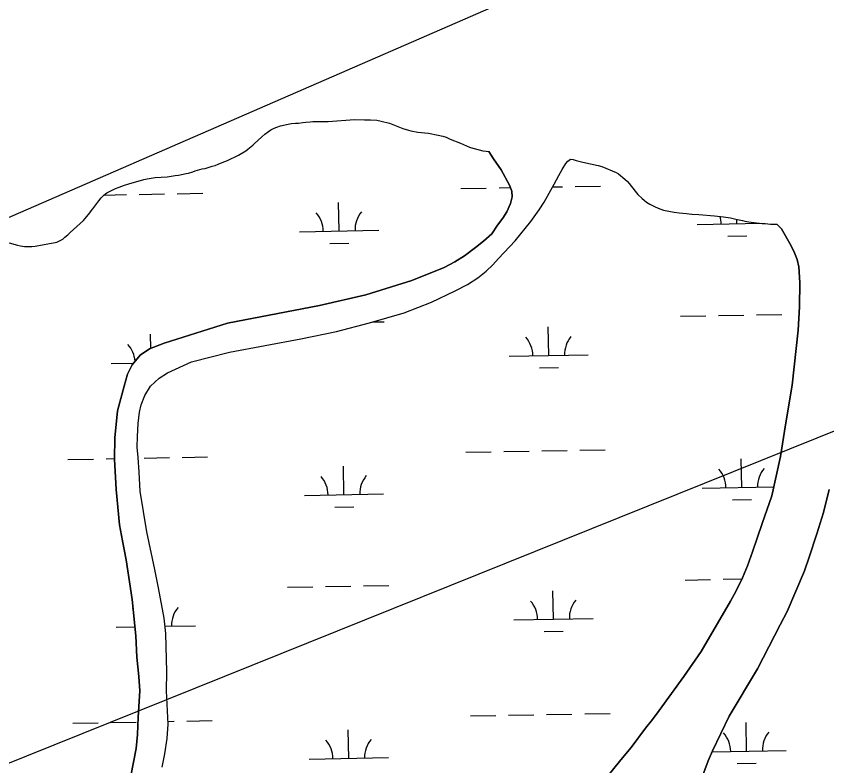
# Model space of a CAD drawing. Extents: x 3957609 to 3995875, y 234277 to 260273.
# Drawn here: x 3970583 to 3971606, y 247362 to 248308 of the extents above; entities that cross this region are included whole.
import ezdxf

# ---------------------------------------------------------------- set-up
doc = ezdxf.new("R2010")
doc.units = 0
for name, color, linetype in [('V-TOPO-SHOR', 7, 'Continuous'), ('V-UTIL-LINE', 7, 'Continuous'), ('V-WETL-SWMP', 7, 'Continuous')]:
    doc.layers.add(name, color=color, linetype=linetype)

msp = doc.modelspace()

# ---------------------------------------------------------------- linework, layer by layer
at = {"layer": 'V-TOPO-SHOR'}
for points in [[(3970805.766, 248111.506), (3970808.889, 248112.551), (3970817.786, 248115.064), (3970821.372, 248115.789), (3970830.432, 248118.766), (3970834.174, 248119.645), (3970837.93, 248121.3), (3970842.933, 248123.247), (3970849.65, 248125.637), (3970863.587, 248132.584), (3970872.838, 248138.046), (3970875.351, 248139.875), (3970881.487, 248144.917), (3970883.85, 248147.057), (3970887.946, 248150.885), (3970892.837, 248155.788), (3970896.771, 248159.151), (3970901.172, 248162.507), (3970904.465, 248164.48), (3970908.692, 248166.595), (3970911.977, 248167.947), (3970916.665, 248169.587), (3970926.334, 248171.779), (3970930.231, 248172.5), (3970935.521, 248172.889), (3970939.408, 248172.987), (3970944.7, 248173.534), (3970948.597, 248174.255), (3970954.039, 248174.331), (3970957.465, 248174.746), (3970964.775, 248174.951), (3970970.99, 248174.861), (3970976.436, 248175.092), (3971010.044, 248177.403), (3971022.321, 248177.224), (3971025.584, 248177.022), (3971030.091, 248177.112), (3971037.855, 248176.532), (3971043.592, 248175.361), (3971054.125, 248172.877), (3971070.662, 248166.264), (3971077.935, 248163.98), (3971081.031, 248163.159), (3971089.555, 248161.481), (3971103.062, 248160.195), (3971115.307, 248157.842), (3971121.35, 248156.511), (3971125.526, 248155.051), (3971130.624, 248152.802), (3971143.45, 248147.641), (3971155.034, 248142.499), (3971159.056, 248141.196), (3971166.953, 248139.062), (3971171.602, 248138.061), (3971175.788, 248137.379), (3971179.204, 248137.016)], [(3970727.727, 247349.437), (3970731.245, 247366.812), (3970734.452, 247384.038), (3970736.107, 247401.598), (3970737.051, 247423.679), (3970738.929, 247456.642), (3970737.639, 247474.865), (3970735.192, 247499.175), (3970734.182, 247526.11), (3970729.402, 247571.926), (3970726.146, 247594.224), (3970721.722, 247621.831), (3970717.096, 247646.016), (3970713.495, 247665.986), (3970709.012, 247710.866), (3970707.077, 247749.016), (3970707.466, 247775.775), (3970710.761, 247809.961), (3970719.307, 247841.268), (3970723.569, 247856.143), (3970729.191, 247868.2), (3970739.482, 247880.342), (3970751.42, 247888.104), (3970769.887, 247895.307), (3970849.454, 247920.448), (3970965.862, 247943.032), (3971023.939, 247956.192), (3971082.086, 247974.331), (3971123.093, 247990.697), (3971136.424, 247997.818), (3971148.517, 248005.577), (3971162.519, 248016.11), (3971172.747, 248023.897), (3971182.993, 248033.084), (3971190.311, 248044.027), (3971197.13, 248052.952), (3971202.226, 248060.814), (3971206.58, 248071.333), (3971208.571, 248079.86), (3971208.208, 248087.18), (3971205.359, 248094.534), (3971195.062, 248113.978), (3971185.148, 248127.816), (3971179.204, 248137.016)], [(3970767.05, 247360.677), (3970770.561, 247377.276), (3970773.485, 247396.529), (3970774.837, 247414.559), (3970772.648, 247456.761), (3970772.998, 247480.874), (3970771.675, 247528.973), (3970769.621, 247548.3), (3970762.399, 247586.837), (3970757.755, 247609.779), (3970747.705, 247657.229), (3970739.271, 247708.546), (3970738.065, 247732.681), (3970736.779, 247751.218), (3970735.718, 247763.991), (3970735.919, 247777.682), (3970736.935, 247794.16), (3970738.54, 247808.298), (3970740.543, 247817.606), (3970745.227, 247829.363), (3970752.397, 247840.928), (3970763.282, 247851.197), (3970773.962, 247858.044), (3970804.041, 247871.923), (3970852.145, 247884.139), (3970942.326, 247900.88), (3970987.272, 247909.874), (3971028.975, 247920.782), (3971072.422, 247933.691), (3971106.848, 247947.037), (3971136.929, 247961.228), (3971152.296, 247969.252), (3971165.647, 247977.772), (3971176.036, 247986.023), (3971184.398, 247993.994), (3971191.677, 248002.29), (3971212.54, 248024.55), (3971232.344, 248048.848), (3971242.981, 248063.476), (3971249.191, 248073.188), (3971261.816, 248096.036), (3971267.42, 248106.847), (3971271.731, 248114.408), (3971276.511, 248122.119), (3971279.04, 248124.884), (3971282.438, 248127.589)], [(3971282.438, 248127.589), (3971285.692, 248126.921), (3971289.563, 248125.777), (3971298.082, 248123.788), (3971317.295, 248119.467), (3971321.784, 248118.158), (3971340.013, 248110.433), (3971342.944, 248108.836), (3971351.089, 248102.343), (3971354.155, 248099.345), (3971356.295, 248096.828), (3971363.768, 248086.926), (3971367.129, 248082.992), (3971372.646, 248077.626), (3971375.106, 248075.57), (3971378.182, 248073.348), (3971382.497, 248070.798), (3971388.514, 248067.601), (3971392.993, 248065.672), (3971399.641, 248063.243), (3971413.282, 248060.558), (3971419.488, 248059.692), (3971428.493, 248058.938), (3971435.628, 248058.057), (3971444.175, 248057.779), (3971463.893, 248056.093), (3971475.218, 248054.684), (3971484.059, 248053.312), (3971491.031, 248051.657), (3971499.247, 248050.14), (3971502.344, 248049.317), (3971507.148, 248048.313), (3971510.405, 248047.799), (3971524.063, 248046.359), (3971528.102, 248046.144), (3971534.62, 248045.427), (3971542.859, 248045.464)], [(3970602.627, 248017.149), (3970606.989, 248017.708), (3970634.266, 248022.908), (3970637.709, 248024.413), (3970641.934, 248026.526), (3970644.615, 248028.976), (3970648.232, 248031.876), (3970651.228, 248034.786), (3970667.925, 248050.089), (3970675.841, 248059.921), (3970677.588, 248062.383), (3970679.799, 248064.838), (3970687.25, 248074.835), (3970690.257, 248078.521), (3970693.574, 248082.203), (3970697.5, 248084.944), (3970708.148, 248090.229), (3970712.84, 248092.183), (3970716.432, 248093.373), (3970719.871, 248094.723), (3970725.027, 248096.515), (3970743.91, 248101.68), (3970748.121, 248102.552), (3970758.557, 248104.111), (3970773.653, 248105.29), (3970783.778, 248106.697), (3970787.825, 248107.105), (3970797.338, 248109.298), (3970800.611, 248109.872), (3970805.766, 248111.506)], [(3971317.647, 247334.859), (3971345.836, 247369.753), (3971358.965, 247385.113), (3971377.051, 247409.732), (3971385.921, 247420.802), (3971394.015, 247431.881), (3971425.276, 247474.969), (3971447.347, 247506.22), (3971484.35, 247569.908), (3971491.227, 247583.028), (3971499.239, 247599.242), (3971505.68, 247614.387), (3971512.16, 247632.178), (3971524.184, 247667.77), (3971536.513, 247702.893), (3971547.336, 247752.191), (3971553.673, 247792.221), (3971561.867, 247842.487), (3971569.717, 247911.734), (3971571.079, 247941.26), (3971571.677, 247971.732), (3971570.407, 247991.502), (3971568.21, 248000.709), (3971564.91, 248009.155), (3971560.683, 248017.925), (3971548.555, 248039.406), (3971542.859, 248045.464)], [(3970574.094, 248021.916), (3970584.625, 248019.121), (3970588.344, 248018.289), (3970593.46, 248017.437), (3970602.627, 248017.149)], [(3971608.639, 247710.71), (3971601.379, 247681.891), (3971593.054, 247654.796), (3971583.453, 247625.544), (3971577.444, 247608.059), (3971555.864, 247557.051), (3971546.757, 247540.233), (3971518.107, 247484.353), (3971482.407, 247424.689), (3971461.56, 247381.292), (3971456.084, 247368.307), (3971431.166, 247301.643)]]:
    msp.add_lwpolyline(points, dxfattribs=at)
at = {"layer": 'V-UTIL-LINE'}
for points in [[(3961767.682, 245361.868), (3961943.705, 245468.964), (3965208.639, 247597.169), (3966396.749, 247622.307), (3967484.854, 247669.667), (3969697.646, 247716.332), (3970569.601, 248052.102), (3971717.759, 248552.062), (3975420.027, 250066.441), (3979384.42, 251663.69), (3984441.626, 253334.756), (3993476.194, 256555.397)], [(3993486.783, 256012.187), (3984358.232, 252707.382), (3984355.815, 252706.645), (3979327.531, 250885.592), (3969939.425, 247110.423), (3969929.75, 247106.755), (3966670.117, 247144.723), (3965413.49, 247134.313), (3961768.13, 245337.826)]]:
    msp.add_lwpolyline(points, dxfattribs=at)
at = {"layer": 'V-WETL-SWMP'}
for p, q in [((3971288.138, 248092.98), (3971320.132, 248093.562)), ((3970738.321, 248082.983), (3970770.315, 248083.565)), ((3970786.313, 248083.856), (3970818.307, 248084.437)), ((3971144.162, 248090.362), (3971176.156, 248090.944)), ((3971192.154, 248091.235), (3971206.537, 248091.497)), ((3971259.844, 248092.466), (3971272.14, 248092.689)), ((3970693.544, 248082.169), (3970722.323, 248082.692)), ((3970990.518, 248036.818), (3970989.863, 248072.812)), ((3971442.351, 248045.034), (3971522.763, 248046.496)), ((3971492.343, 248045.943), (3971492.243, 248051.433)), ((3970940.526, 248035.909), (3971040.509, 248037.727)), ((3971480.625, 248030.296), (3971504.621, 248030.733)), ((3970978.8, 248021.172), (3971002.796, 248021.608)), ((3971421.045, 247929.196), (3971453.04, 247929.777)), ((3971469.037, 247930.068), (3971501.032, 247930.65)), ((3971517.029, 247930.941), (3971549.024, 247931.523)), ((3971033.578, 247922.15), (3971047.199, 247922.398)), ((3971254.853, 247879.736), (3971254.199, 247915.73)), ((3970752.701, 247888.604), (3970752.374, 247906.605)), ((3971204.861, 247878.827), (3971304.845, 247880.645)), ((3970703.036, 247869.702), (3970730.893, 247870.209)), ((3971243.136, 247864.089), (3971267.132, 247864.526)), ((3971150.21, 247757.742), (3971182.204, 247758.324)), ((3971198.202, 247758.615), (3971230.196, 247759.197)), ((3971246.194, 247759.488), (3971278.188, 247760.069)), ((3971294.186, 247760.36), (3971326.181, 247760.942)), ((3970648.385, 247748.618), (3970680.379, 247749.199)), ((3970696.377, 247749.49), (3970707.086, 247749.685)), ((3970744.369, 247750.363), (3970776.363, 247750.945)), ((3970792.361, 247751.236), (3970824.355, 247751.817)), ((3971498.391, 247713.323), (3971497.736, 247749.317)), ((3970996.566, 247704.198), (3970995.911, 247740.192)), ((3970946.574, 247703.289), (3971046.557, 247705.107)), ((3971448.399, 247712.414), (3971538.965, 247714.061)), ((3971486.673, 247697.676), (3971510.669, 247698.113)), ((3970984.848, 247688.552), (3971008.844, 247688.988)), ((3971427.093, 247596.576), (3971459.088, 247597.157)), ((3971475.085, 247597.448), (3971498.564, 247597.875)), ((3970925.268, 247587.451), (3970957.263, 247588.033)), ((3970973.26, 247588.323), (3971005.255, 247588.905)), ((3971021.253, 247589.196), (3971053.247, 247589.778)), ((3971260.901, 247547.116), (3971260.247, 247583.11)), ((3971210.909, 247546.207), (3971310.893, 247548.025)), ((3970709.084, 247537.082), (3970732.992, 247537.517)), ((3970770.693, 247538.202), (3970809.068, 247538.9)), ((3971249.184, 247531.469), (3971273.18, 247531.906)), ((3970798.409, 247418.616), (3970830.404, 247419.197)), ((3971156.258, 247425.122), (3971188.252, 247425.704)), ((3971204.25, 247425.995), (3971236.244, 247426.577)), ((3971252.242, 247426.868), (3971284.237, 247427.449)), ((3971300.234, 247427.74), (3971332.229, 247428.322)), ((3970654.433, 247415.998), (3970686.427, 247416.579)), ((3970702.425, 247416.87), (3970734.419, 247417.452)), ((3970774.648, 247418.184), (3970782.411, 247418.325)), ((3971504.438, 247380.703), (3971503.784, 247416.697)), ((3971002.614, 247371.578), (3971001.959, 247407.572)), ((3971460.978, 247379.913), (3971554.43, 247381.612)), ((3970952.622, 247370.669), (3971052.605, 247372.487)), ((3971492.721, 247365.056), (3971516.717, 247365.493))]:
    msp.add_line(p, q, dxfattribs=at)
for points in [[(3970849.65, 248125.637), (3970863.586, 248132.585), (3970872.837, 248138.047), (3970875.35, 248139.876), (3970881.486, 248144.917), (3970883.849, 248147.058), (3970887.946, 248150.885), (3970892.836, 248155.788), (3970896.771, 248159.151), (3970901.172, 248162.507), (3970904.465, 248164.48), (3970908.693, 248166.595), (3970911.977, 248167.946), (3970916.664, 248169.588), (3970926.333, 248171.779), (3970930.23, 248172.5), (3970935.521, 248172.889), (3970939.408, 248172.988), (3970944.701, 248173.533), (3970948.598, 248174.254), (3970954.039, 248174.33), (3970957.465, 248174.747), (3970964.774, 248174.951), (3970970.991, 248174.861), (3970976.435, 248175.093), (3971010.044, 248177.403), (3971022.322, 248177.224), (3971025.583, 248177.022), (3971030.092, 248177.112), (3971037.856, 248176.533), (3971043.591, 248175.361), (3971054.125, 248172.876), (3971070.662, 248166.263), (3971077.934, 248163.981), (3971081.031, 248163.159), (3971089.556, 248161.481), (3971103.061, 248160.196), (3971115.307, 248157.842), (3971121.35, 248156.511), (3971125.526, 248155.051), (3971130.623, 248152.801), (3971143.45, 248147.641), (3971155.034, 248142.498), (3971159.057, 248141.196), (3971166.953, 248139.061), (3971171.602, 248138.06), (3971175.789, 248137.378), (3971179.204, 248137.017), (3971185.148, 248127.816), (3971195.061, 248113.979), (3971205.36, 248094.535), (3971208.209, 248087.18), (3971208.57, 248079.861), (3971206.579, 248071.332), (3971202.225, 248060.814), (3971197.131, 248052.952), (3971190.31, 248044.026), (3971182.994, 248033.085), (3971172.746, 248023.897), (3971162.519, 248016.11), (3971148.517, 248005.577), (3971136.423, 247997.817), (3971123.093, 247990.697), (3971082.087, 247974.331), (3971023.939, 247956.192), (3970965.863, 247943.031), (3970849.454, 247920.448), (3970769.886, 247895.306), (3970751.421, 247888.105), (3970739.482, 247880.343), (3970729.191, 247868.2), (3970723.57, 247856.144), (3970719.308, 247841.268), (3970710.762, 247809.96), (3970707.465, 247775.775), (3970707.076, 247749.017), (3970709.012, 247710.866), (3970713.495, 247665.987), (3970717.095, 247646.017), (3970721.723, 247621.831), (3970726.146, 247594.225), (3970729.401, 247571.926), (3970734.182, 247526.109), (3970735.191, 247499.175), (3970737.639, 247474.865), (3970738.93, 247456.641), (3970737.051, 247423.68), (3970736.108, 247401.598), (3970734.452, 247384.039), (3970731.246, 247366.813), (3970727.726, 247349.437)], [(3970574.094, 248021.916), (3970584.624, 248019.121), (3970588.343, 248018.289), (3970593.46, 248017.438), (3970602.627, 248017.149), (3970606.988, 248017.708), (3970634.266, 248022.907), (3970637.708, 248024.412), (3970641.935, 248026.527), (3970644.614, 248028.975), (3970648.231, 248031.876), (3970651.227, 248034.786), (3970667.926, 248050.088), (3970675.841, 248059.921), (3970677.587, 248062.383), (3970679.799, 248064.838), (3970687.25, 248074.834), (3970690.257, 248078.521), (3970693.575, 248082.203), (3970697.5, 248084.944), (3970708.148, 248090.23), (3970712.839, 248092.183), (3970716.432, 248093.374), (3970719.871, 248094.723), (3970725.027, 248096.514), (3970743.911, 248101.68), (3970748.12, 248102.552), (3970758.558, 248104.11), (3970773.653, 248105.29), (3970783.778, 248106.697), (3970787.825, 248107.105), (3970797.339, 248109.298), (3970800.612, 248109.872), (3970805.765, 248111.507), (3970808.889, 248112.55), (3970817.786, 248115.064), (3970821.372, 248115.789), (3970830.431, 248118.766), (3970834.174, 248119.644), (3970837.929, 248121.3), (3970842.932, 248123.248), (3970849.65, 248125.637)], [(3970767.051, 247360.677), (3970770.56, 247377.276), (3970773.485, 247396.529), (3970774.836, 247414.559), (3970772.648, 247456.76), (3970772.998, 247480.873), (3970771.674, 247528.974), (3970769.62, 247548.299), (3970762.4, 247586.838), (3970757.754, 247609.779), (3970747.706, 247657.229), (3970739.271, 247708.545), (3970738.065, 247732.681), (3970736.778, 247751.217), (3970735.719, 247763.992), (3970735.918, 247777.682), (3970736.935, 247794.161), (3970738.541, 247808.298), (3970740.543, 247817.605), (3970745.227, 247829.363), (3970752.397, 247840.929), (3970763.283, 247851.197), (3970773.963, 247858.044), (3970804.041, 247871.922), (3970852.144, 247884.139), (3970942.327, 247900.879), (3970987.271, 247909.874), (3971028.976, 247920.783), (3971072.421, 247933.69), (3971106.848, 247947.038), (3971136.93, 247961.228), (3971152.296, 247969.252), (3971165.646, 247977.772), (3971176.036, 247986.024), (3971184.399, 247993.994), (3971191.677, 248002.291), (3971212.54, 248024.55), (3971232.343, 248048.848), (3971242.981, 248063.476), (3971249.191, 248073.189), (3971261.816, 248096.035), (3971267.419, 248106.846), (3971271.73, 248114.408), (3971276.51, 248122.119), (3971279.04, 248124.883), (3971282.438, 248127.59)], [(3971282.438, 248127.59), (3971285.692, 248126.921), (3971289.562, 248125.777), (3971298.083, 248123.788), (3971317.295, 248119.467), (3971321.784, 248118.159), (3971340.014, 248110.432), (3971342.944, 248108.835), (3971351.089, 248102.344), (3971354.154, 248099.346), (3971356.294, 248096.828), (3971363.767, 248086.926), (3971367.129, 248082.991), (3971372.647, 248077.626), (3971375.105, 248075.569), (3971378.181, 248073.348), (3971382.497, 248070.799), (3971388.513, 248067.602), (3971392.993, 248065.672), (3971399.641, 248063.244), (3971413.282, 248060.559), (3971419.487, 248059.691), (3971428.492, 248058.939), (3971435.629, 248058.058), (3971444.175, 248057.778), (3971463.892, 248056.093), (3971475.219, 248054.685), (3971484.059, 248053.313), (3971491.03, 248051.657), (3971499.247, 248050.139), (3971502.344, 248049.317), (3971507.148, 248048.314), (3971510.405, 248047.8), (3971524.063, 248046.359), (3971528.102, 248046.144), (3971534.62, 248045.428), (3971542.859, 248045.464), (3971548.554, 248039.407), (3971560.683, 248017.925), (3971564.91, 248009.155), (3971568.209, 248000.709), (3971570.408, 247991.502), (3971571.676, 247971.733), (3971571.078, 247941.261), (3971569.716, 247911.733), (3971561.867, 247842.488), (3971553.673, 247792.22), (3971547.337, 247752.19), (3971536.513, 247702.894), (3971524.184, 247667.771), (3971512.159, 247632.177), (3971505.68, 247614.387), (3971499.239, 247599.241), (3971491.228, 247583.028), (3971484.35, 247569.909), (3971447.346, 247506.219), (3971425.276, 247474.97), (3971394.014, 247431.881), (3971385.922, 247420.801), (3971377.052, 247409.733), (3971358.966, 247385.113), (3971345.835, 247369.753), (3971317.647, 247334.86)], [(3971431.166, 247301.643), (3971456.083, 247368.307), (3971461.559, 247381.291), (3971482.406, 247424.688), (3971518.108, 247484.353), (3971546.757, 247540.233), (3971555.865, 247557.052), (3971577.445, 247608.058), (3971583.453, 247625.544), (3971593.053, 247654.797), (3971601.378, 247681.891), (3971608.639, 247710.711)]]:
    msp.add_lwpolyline(points, dxfattribs=at)
for centre, start, end in [((3970935.275, 248036.289), 0.269879, 41.813537), ((3971045.743, 248038.297), 140.269876, 181.813534), ((3971437.1, 248045.413), 0.269879, 16.145898), ((3971547.568, 248047.422), 179.71444, 181.813534), ((3971199.611, 247879.206), 0.269879, 41.813537), ((3971310.078, 247881.215), 140.269876, 181.813534), ((3970697.786, 247870.082), 4.136011, 41.813537), ((3971443.148, 247712.793), 0.269879, 41.813537), ((3971553.616, 247714.802), 140.269876, 181.813534), ((3970941.323, 247703.669), 0.269879, 41.813537), ((3971051.791, 247705.677), 140.269876, 181.813534), ((3970814.301, 247539.47), 140.269876, 181.813534), ((3971205.659, 247546.586), 0.269879, 41.813537), ((3971316.126, 247548.595), 140.269876, 181.813534), ((3970703.834, 247537.462), 40.575253, 41.813537), ((3971449.196, 247380.173), 0.269879, 41.813537), ((3971559.664, 247382.182), 140.269876, 181.813534), ((3970947.371, 247371.049), 0.269879, 41.813537), ((3971057.839, 247373.057), 140.269876, 181.813534)]:
    msp.add_arc(centre, 35.246, start, end, dxfattribs=at)

doc.saveas('drawing.dxf')
